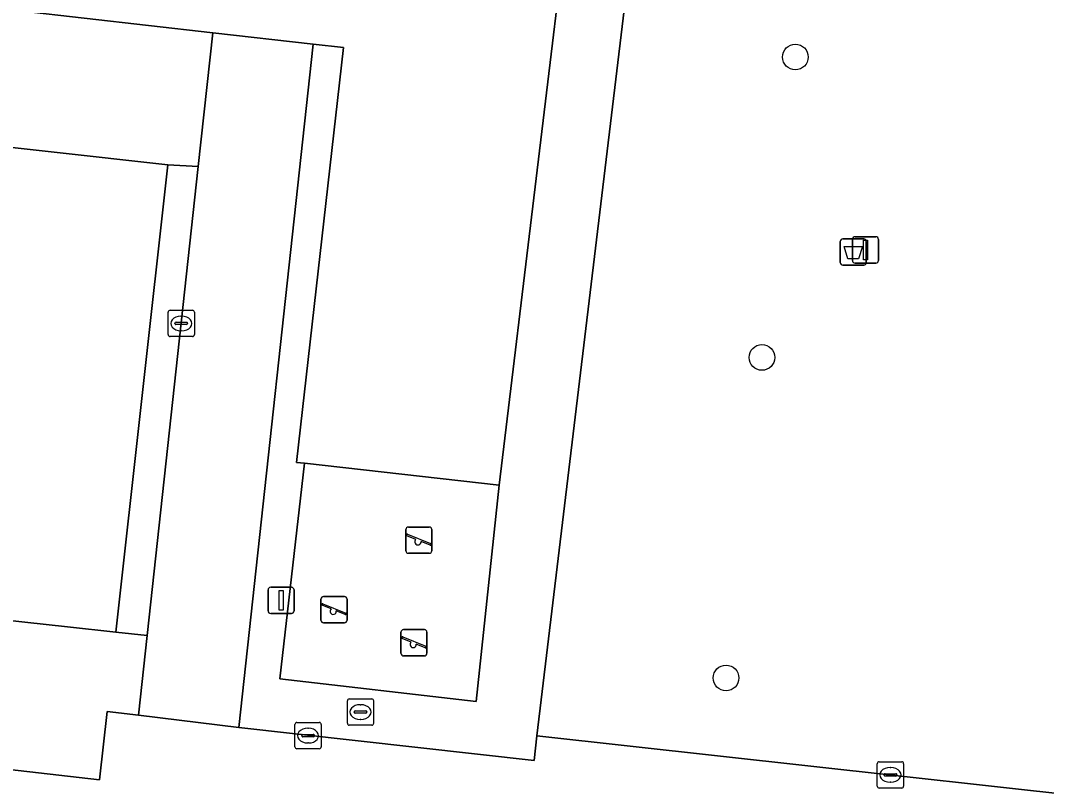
# Model space of a CAD drawing. Extents: x 162510 to 163918, y 388494 to 389774.
# Drawn here: x 162824.04 to 162863.09, y 388715.84 to 388745.15 of the extents above; entities that cross this region are included whole.
import ezdxf

# ---------------------------------------------------------------- set-up
doc = ezdxf.new("R2010")
doc.units = 0
for name, color, linetype in [('IMGEO_Afvalbak', 7, 'Continuous'), ('IMGEO_Boom', 7, 'Continuous'), ('IMGEO_Groenvoorziening', 7, 'Continuous'), ('IMGEO_Hek', 7, 'Continuous'), ('IMGEO_Kolk', 7, 'Continuous'), ('IMGEO_Lichtmast', 7, 'Continuous'), ('IMGEO_Pand', 7, 'Continuous'), ('IMGEO_Rioolput', 7, 'Continuous'), ('IMGEO_Speelvoorziening', 7, 'Continuous'), ('IMGEO_Terreindeel_zand', 7, 'Continuous'), ('IMGEO_Voetpad_open', 7, 'Continuous')]:
    doc.layers.add(name, color=color, linetype=linetype)

msp = doc.modelspace()

# ---------------------------------------------------------------- linework, layer by layer
at = {"layer": 'IMGEO_Afvalbak'}
for p, q in [((162855.243, 388735.939), (162855.243, 388736.739)), ((162855.243, 388736.739), (162855.243, 388735.939)), ((162855.343, 388736.839), (162856.133, 388736.839)), ((162856.133, 388736.839), (162855.343, 388736.839)), ((162856.233, 388736.739), (162856.233, 388735.939)), ((162856.233, 388735.939), (162856.233, 388736.739)), ((162856.133, 388735.839), (162855.343, 388735.839)), ((162855.343, 388735.839), (162856.133, 388735.839))]:
    msp.add_line(p, q, dxfattribs=at)
msp.add_lwpolyline([(162855.386, 388736.553), (162856.09, 388736.553), (162855.941, 388736.083), (162855.535, 388736.083), (162855.386, 388736.553)], dxfattribs=at)
for centre, start, end in [((162855.343, 388736.739), 90, 180), ((162855.343, 388736.739), 90, 180), ((162856.133, 388736.739), 0, 90), ((162856.133, 388736.739), 360, 90), ((162855.343, 388735.939), 180, 270), ((162855.343, 388735.939), 180, 270), ((162856.133, 388735.939), 270, 0), ((162856.133, 388735.939), 270, 0)]:
    msp.add_arc(centre, 0.1, start, end, dxfattribs=at)
at = {"layer": 'IMGEO_Boom'}
for centre in [(162853.533, 388743.761), (162852.262, 388732.324), (162850.896, 388720.124)]:
    msp.add_circle(centre, 0.489, dxfattribs=at)
at = {"layer": 'IMGEO_Groenvoorziening'}
msp.add_lwpolyline([(162796.013, 388838.58), (162787.054, 388760.164), (162810.302, 388757.538), (162810.732, 388761.348), (162811.599, 388761.251), (162811.693, 388762.054), (162836.238, 388759.178), (162836.159, 388758.504), (162835.689, 388754.67), (162858.012, 388752.154), (162857.733, 388750), (162857.664, 388749.464), (162852.946, 388750), (162847.629, 388750.604), (162847.556, 388750), (162843.693, 388717.92), (162874.857, 388714.463), (162874.972, 388715.362), (162875.021, 388715.746), (162901.888, 388712.788), (162901.876, 388712.642), (162901.783, 388711.476), (162943.308, 388706.87)], dxfattribs=at)
at = {"layer": 'IMGEO_Hek'}
msp.add_lwpolyline([(162842.265, 388727.462), (162841.387, 388719.229), (162833.907, 388720.095), (162834.857, 388728.294)], dxfattribs=at)
at = {"layer": 'IMGEO_Kolk'}
for p, q in [((162829.662, 388733.193), (162829.662, 388734.045)), ((162829.737, 388734.119), (162830.589, 388734.119)), ((162830.15, 388733.899), (162830.175, 388733.899)), ((162830.663, 388734.045), (162830.663, 388733.193)), ((162829.921, 388733.613), (162829.921, 388733.625)), ((162830.359, 388733.576), (162829.961, 388733.576)), ((162829.964, 388733.662), (162830.362, 388733.662)), ((162830.405, 388733.625), (162830.405, 388733.613)), ((162830.589, 388733.119), (162829.737, 388733.119)), ((162830.173, 388733.339), (162830.148, 388733.339)), ((162834.488, 388717.502), (162834.488, 388718.354)), ((162834.563, 388718.428), (162835.415, 388718.428)), ((162834.976, 388718.208), (162835.001, 388718.208)), ((162835.489, 388718.354), (162835.489, 388717.502)), ((162834.747, 388717.922), (162834.747, 388717.934)), ((162835.185, 388717.885), (162834.787, 388717.885)), ((162834.79, 388717.971), (162835.188, 388717.971)), ((162835.231, 388717.934), (162835.231, 388717.922)), ((162835.415, 388717.428), (162834.563, 388717.428)), ((162834.999, 388717.648), (162834.974, 388717.648)), ((162856.652, 388716.008), (162856.652, 388716.86)), ((162856.727, 388716.934), (162857.579, 388716.934)), ((162857.14, 388716.714), (162857.165, 388716.714)), ((162857.653, 388716.86), (162857.653, 388716.008)), ((162856.911, 388716.428), (162856.911, 388716.44)), ((162857.349, 388716.391), (162856.951, 388716.391)), ((162856.954, 388716.477), (162857.352, 388716.477)), ((162857.395, 388716.44), (162857.395, 388716.428)), ((162857.579, 388715.934), (162856.727, 388715.934)), ((162857.163, 388716.154), (162857.138, 388716.154))]:
    msp.add_line(p, q, dxfattribs=at)
for points in [[(162829.662, 388733.193), (162829.662, 388734.045)], [(162829.737, 388734.119), (162830.589, 388734.119)], [(162830.663, 388734.045), (162830.663, 388733.193)], [(162830.589, 388733.119), (162829.737, 388733.119)], [(162834.488, 388717.502), (162834.488, 388718.354)], [(162834.563, 388718.428), (162835.415, 388718.428)], [(162835.489, 388718.354), (162835.489, 388717.502)], [(162835.415, 388717.428), (162834.563, 388717.428)], [(162856.652, 388716.008), (162856.652, 388716.86)], [(162856.727, 388716.934), (162857.579, 388716.934)], [(162857.653, 388716.86), (162857.653, 388716.008)], [(162857.579, 388715.934), (162856.727, 388715.934)]]:
    msp.add_lwpolyline(points, dxfattribs=at)
for centre, radius, start, end in [((162829.739, 388734.043), 0.0765, 91.552, 178.448), ((162829.739, 388734.043), 0.0765, 91.552, 178.448), ((162830.587, 388734.043), 0.0765, 1.552, 88.448), ((162830.587, 388734.043), 0.0765, 1.552, 88.448), ((162829.961, 388733.622), 0.0403, 85.8775, 175.7526), ((162829.958, 388733.612), 0.0366, 178.938, 274.7102), ((162830.362, 388733.619), 0.043, 264.8664, 352.4533), ((162830.366, 388733.624), 0.0386, 1.7309, 96.639), ((162829.739, 388733.195), 0.0765, 181.552, 268.448), ((162829.739, 388733.195), 0.0765, 181.552, 268.448), ((162830.587, 388733.195), 0.0765, 271.552, 358.448), ((162830.587, 388733.195), 0.0765, 271.552, 358.448), ((162834.565, 388718.352), 0.0765, 91.552, 178.448), ((162834.565, 388718.352), 0.0765, 91.552, 178.448), ((162835.413, 388718.352), 0.0765, 1.552, 88.448), ((162835.413, 388718.352), 0.0765, 1.552, 88.448), ((162834.787, 388717.931), 0.0403, 85.8775, 175.7526), ((162834.784, 388717.921), 0.0366, 178.938, 274.7102), ((162835.188, 388717.928), 0.043, 264.8664, 352.4533), ((162835.192, 388717.933), 0.0386, 1.7309, 96.639), ((162834.565, 388717.504), 0.0765, 181.552, 268.448), ((162834.565, 388717.504), 0.0765, 181.552, 268.448), ((162835.413, 388717.504), 0.0765, 271.552, 358.448), ((162835.413, 388717.504), 0.0765, 271.552, 358.448), ((162856.729, 388716.858), 0.0765, 91.552, 178.448), ((162856.729, 388716.858), 0.0765, 91.552, 178.448), ((162857.577, 388716.858), 0.0765, 1.552, 88.448), ((162857.577, 388716.858), 0.0765, 1.552, 88.448), ((162856.951, 388716.437), 0.0403, 85.8775, 175.7526), ((162856.948, 388716.427), 0.0366, 178.938, 274.7102), ((162857.352, 388716.434), 0.043, 264.8664, 352.4533), ((162857.356, 388716.439), 0.0386, 1.7309, 96.639), ((162856.729, 388716.01), 0.0765, 181.552, 268.448), ((162856.729, 388716.01), 0.0765, 181.552, 268.448), ((162857.577, 388716.01), 0.0765, 271.552, 358.448), ((162857.577, 388716.01), 0.0765, 271.552, 358.448)]:
    msp.add_arc(centre, radius, start, end, dxfattribs=at)
for centre, major_axis, ratio, start_param, end_param in [((162830.149, 388733.619), (-0.387, 0.002), 0.722429, 4.712389, 7.853982), ((162830.174, 388733.619), (-0.39, 0.002), 0.717154, 1.570796, 4.712389), ((162834.975, 388717.928), (-0.387, 0.002), 0.722429, 4.712389, 7.853982), ((162835, 388717.928), (-0.39, 0.002), 0.717154, 1.570796, 4.712389), ((162857.139, 388716.434), (-0.387, 0.002), 0.722429, 4.712389, 7.853982), ((162857.164, 388716.434), (-0.39, 0.002), 0.717154, 1.570796, 4.712389)]:
    msp.add_ellipse(centre, major_axis=major_axis, ratio=ratio, start_param=start_param, end_param=end_param, dxfattribs=at)
at = {"layer": 'IMGEO_Lichtmast'}
for p, q in [((162855.806, 388736.919), (162856.596, 388736.919)), ((162856.596, 388736.919), (162855.806, 388736.919)), ((162855.706, 388736.019), (162855.706, 388736.819)), ((162855.706, 388736.819), (162855.706, 388736.019)), ((162856.696, 388736.819), (162856.696, 388736.019)), ((162856.696, 388736.019), (162856.696, 388736.819)), ((162856.596, 388735.919), (162855.806, 388735.919)), ((162855.806, 388735.919), (162856.596, 388735.919)), ((162833.465, 388722.677), (162833.465, 388723.477)), ((162833.465, 388723.477), (162833.465, 388722.677)), ((162833.565, 388723.577), (162834.355, 388723.577)), ((162834.355, 388723.577), (162833.565, 388723.577)), ((162834.455, 388723.477), (162834.455, 388722.677)), ((162834.455, 388722.677), (162834.455, 388723.477)), ((162834.355, 388722.577), (162833.565, 388722.577)), ((162833.565, 388722.577), (162834.355, 388722.577))]:
    msp.add_line(p, q, dxfattribs=at)
for points in [[(162856.126, 388736.794), (162856.276, 388736.794), (162856.276, 388736.044), (162856.126, 388736.044), (162856.126, 388736.794)], [(162833.885, 388723.452), (162834.035, 388723.452), (162834.035, 388722.702), (162833.885, 388722.702), (162833.885, 388723.452)]]:
    msp.add_lwpolyline(points, dxfattribs=at)
for centre, start, end in [((162855.806, 388736.819), 90, 180), ((162855.806, 388736.819), 90, 180), ((162856.596, 388736.819), 0, 90), ((162856.596, 388736.819), 360, 90), ((162855.806, 388736.019), 180, 270), ((162855.806, 388736.019), 180, 270), ((162856.596, 388736.019), 270, 0), ((162856.596, 388736.019), 270, 0), ((162833.565, 388723.477), 90, 180), ((162833.565, 388723.477), 90, 180), ((162834.355, 388723.477), 0, 90), ((162834.355, 388723.477), 360, 90), ((162833.565, 388722.677), 180, 270), ((162833.565, 388722.677), 180, 270), ((162834.355, 388722.677), 270, 0), ((162834.355, 388722.677), 270, 0)]:
    msp.add_arc(centre, 0.1, start, end, dxfattribs=at)
at = {"layer": 'IMGEO_Pand'}
for points in [[(162793.165, 388738.779), (162800.79, 388737.93), (162801.37, 388742.896), (162805.036, 388742.393), (162805.366, 388745.376), (162801.707, 388745.78), (162801.971, 388748.041), (162831.367, 388744.685), (162835.187, 388744.249), (162836.331, 388744.118), (162834.549, 388728.329), (162834.857, 388728.294), (162842.265, 388727.462), (162845.081, 388750.819), (162795.118, 388756.373), (162793.287, 388739.876)], [(162805.821, 388724.296), (162811.184, 388723.7), (162824.203, 388722.252), (162825.835, 388722.071), (162827.673, 388721.867), (162829.651, 388739.658), (162807.897, 388742.075)]]:
    msp.add_lwpolyline(points, close=True, dxfattribs=at)
at = {"layer": 'IMGEO_Rioolput'}
for p, q in [((162836.558, 388719.326), (162837.41, 388719.326)), ((162836.483, 388718.4), (162836.483, 388719.252)), ((162836.971, 388719.106), (162836.996, 388719.106)), ((162837.484, 388719.252), (162837.484, 388718.4)), ((162836.742, 388718.82), (162836.742, 388718.832)), ((162837.18, 388718.783), (162836.782, 388718.783)), ((162836.785, 388718.869), (162837.183, 388718.869)), ((162836.994, 388718.546), (162836.969, 388718.546)), ((162837.226, 388718.832), (162837.226, 388718.82)), ((162837.41, 388718.326), (162836.558, 388718.326))]:
    msp.add_line(p, q, dxfattribs=at)
for points in [[(162836.558, 388719.326), (162837.41, 388719.326)], [(162836.483, 388718.4), (162836.483, 388719.252)], [(162837.484, 388719.252), (162837.484, 388718.4)], [(162837.41, 388718.326), (162836.558, 388718.326)]]:
    msp.add_lwpolyline(points, dxfattribs=at)
for centre, radius, start, end in [((162836.56, 388719.25), 0.0765, 91.552, 178.448), ((162836.56, 388719.25), 0.0765, 91.552, 178.448), ((162837.408, 388719.25), 0.0765, 1.552, 88.448), ((162837.408, 388719.25), 0.0765, 1.552, 88.448), ((162836.782, 388718.829), 0.0403, 85.8775, 175.7526), ((162836.779, 388718.819), 0.0366, 178.938, 274.7102), ((162837.183, 388718.826), 0.043, 264.8664, 352.4533), ((162837.187, 388718.831), 0.0386, 1.7309, 96.639), ((162836.56, 388718.402), 0.0765, 181.552, 268.448), ((162836.56, 388718.402), 0.0765, 181.552, 268.448), ((162837.408, 388718.402), 0.0765, 271.552, 358.448), ((162837.408, 388718.402), 0.0765, 271.552, 358.448)]:
    msp.add_arc(centre, radius, start, end, dxfattribs=at)
for centre, major_axis, ratio, start_param, end_param in [((162836.97, 388718.826), (-0.387, 0.002), 0.722429, 4.712389, 7.853982), ((162836.995, 388718.826), (-0.39, 0.002), 0.717154, 1.570796, 4.712389)]:
    msp.add_ellipse(centre, major_axis=major_axis, ratio=ratio, start_param=start_param, end_param=end_param, dxfattribs=at)
at = {"layer": 'IMGEO_Speelvoorziening'}
for p, q in [((162838.708, 388724.969), (162838.708, 388725.769)), ((162838.708, 388725.769), (162838.708, 388724.969)), ((162838.777, 388725.594), (162839.653, 388725.241)), ((162838.808, 388725.869), (162839.598, 388725.869)), ((162839.598, 388725.869), (162838.808, 388725.869)), ((162839.698, 388725.769), (162839.698, 388724.969)), ((162839.698, 388724.969), (162839.698, 388725.769)), ((162839.091, 388725.397), (162838.752, 388725.534)), ((162839.629, 388725.181), (162839.289, 388725.318)), ((162839.598, 388724.869), (162838.808, 388724.869)), ((162838.808, 388724.869), (162839.598, 388724.869)), ((162835.58, 388723.224), (162836.37, 388723.224)), ((162836.37, 388723.224), (162835.58, 388723.224)), ((162835.48, 388722.324), (162835.48, 388723.124)), ((162835.48, 388723.124), (162835.48, 388722.324)), ((162835.863, 388722.752), (162835.524, 388722.889)), ((162835.549, 388722.949), (162836.425, 388722.596)), ((162836.47, 388723.124), (162836.47, 388722.324)), ((162836.47, 388722.324), (162836.47, 388723.124)), ((162836.401, 388722.536), (162836.061, 388722.673)), ((162836.37, 388722.224), (162835.58, 388722.224)), ((162835.58, 388722.224), (162836.37, 388722.224)), ((162838.524, 388721.062), (162838.524, 388721.862)), ((162838.524, 388721.862), (162838.524, 388721.062)), ((162838.593, 388721.687), (162839.469, 388721.334)), ((162838.624, 388721.962), (162839.414, 388721.962)), ((162839.414, 388721.962), (162838.624, 388721.962)), ((162839.514, 388721.862), (162839.514, 388721.062)), ((162839.514, 388721.062), (162839.514, 388721.862)), ((162838.907, 388721.49), (162838.568, 388721.627)), ((162839.445, 388721.274), (162839.105, 388721.411)), ((162839.414, 388720.962), (162838.624, 388720.962)), ((162838.624, 388720.962), (162839.414, 388720.962))]:
    msp.add_line(p, q, dxfattribs=at)
for centre, radius, start, end in [((162838.808, 388725.769), 0.1, 90, 180), ((162838.808, 388725.769), 0.1, 90, 180), ((162838.765, 388725.564), 0.0327, 68.078, 248.078), ((162839.598, 388725.769), 0.1, 0, 90), ((162839.598, 388725.769), 0.1, 360, 90), ((162839.17, 388725.307), 0.12, 130.9928, 5.1632), ((162839.641, 388725.211), 0.0327, 248.078, 68.078), ((162838.808, 388724.969), 0.1, 180, 270), ((162838.808, 388724.969), 0.1, 180, 270), ((162839.598, 388724.969), 0.1, 270, 0), ((162839.598, 388724.969), 0.1, 270, 0), ((162835.58, 388723.124), 0.1, 90, 180), ((162835.58, 388723.124), 0.1, 90, 180), ((162836.37, 388723.124), 0.1, 0, 90), ((162836.37, 388723.124), 0.1, 360, 90), ((162835.537, 388722.919), 0.0327, 68.078, 248.078), ((162835.942, 388722.662), 0.12, 130.9928, 5.1632), ((162836.413, 388722.566), 0.0327, 248.078, 68.078), ((162835.58, 388722.324), 0.1, 180, 270), ((162835.58, 388722.324), 0.1, 180, 270), ((162836.37, 388722.324), 0.1, 270, 0), ((162836.37, 388722.324), 0.1, 270, 0), ((162838.624, 388721.862), 0.1, 90, 180), ((162838.624, 388721.862), 0.1, 90, 180), ((162838.581, 388721.657), 0.0327, 68.078, 248.078), ((162839.414, 388721.862), 0.1, 0, 90), ((162839.414, 388721.862), 0.1, 360, 90), ((162838.986, 388721.4), 0.12, 130.9928, 5.1632), ((162839.457, 388721.304), 0.0327, 248.078, 68.078), ((162838.624, 388721.062), 0.1, 180, 270), ((162838.624, 388721.062), 0.1, 180, 270), ((162839.414, 388721.062), 0.1, 270, 0), ((162839.414, 388721.062), 0.1, 270, 0)]:
    msp.add_arc(centre, radius, start, end, dxfattribs=at)
at = {"layer": 'IMGEO_Terreindeel_zand'}
msp.add_lwpolyline([(162834.857, 388728.294), (162833.907, 388720.095), (162841.387, 388719.229), (162842.265, 388727.462)], close=True, dxfattribs=at)
at = {"layer": 'IMGEO_Voetpad_open'}
for points in [[(162795.118, 388756.373), (162845.081, 388750.819), (162842.265, 388727.462), (162841.387, 388719.229), (162833.907, 388720.095), (162834.857, 388728.294), (162834.549, 388728.329), (162836.331, 388744.118), (162835.187, 388744.249), (162832.351, 388718.232), (162843.59, 388716.983), (162843.693, 388717.92), (162847.556, 388750), (162847.629, 388750.604), (162852.946, 388750), (162857.664, 388749.464), (162857.733, 388750), (162858.012, 388752.154), (162835.689, 388754.67), (162836.159, 388758.504), (162811.599, 388761.251)], [(162792.106, 388720.253), (162827.047, 388716.24), (162827.338, 388718.851), (162828.535, 388718.703), (162828.866, 388721.737), (162827.673, 388721.867), (162825.835, 388722.071), (162824.203, 388722.252), (162811.184, 388723.7)], [(162943.308, 388706.87), (162901.783, 388711.476), (162898.692, 388711.819), (162877.859, 388714.13), (162874.857, 388714.463), (162843.693, 388717.92), (162843.59, 388716.983), (162832.351, 388718.232), (162828.535, 388718.703), (162827.338, 388718.851), (162827.047, 388716.24), (162792.106, 388720.253)]]:
    msp.add_lwpolyline(points, dxfattribs=at)
for points in [[(162801.971, 388748.041), (162801.707, 388745.78), (162805.366, 388745.376), (162805.036, 388742.393), (162807.897, 388742.075), (162829.651, 388739.658), (162830.811, 388739.588), (162831.367, 388744.685)], [(162828.535, 388718.703), (162832.351, 388718.232), (162835.187, 388744.249), (162831.367, 388744.685), (162830.811, 388739.588), (162828.866, 388721.737)], [(162830.811, 388739.588), (162829.651, 388739.658), (162827.673, 388721.867), (162828.866, 388721.737)]]:
    msp.add_lwpolyline(points, close=True, dxfattribs=at)

doc.saveas('drawing.dxf')
